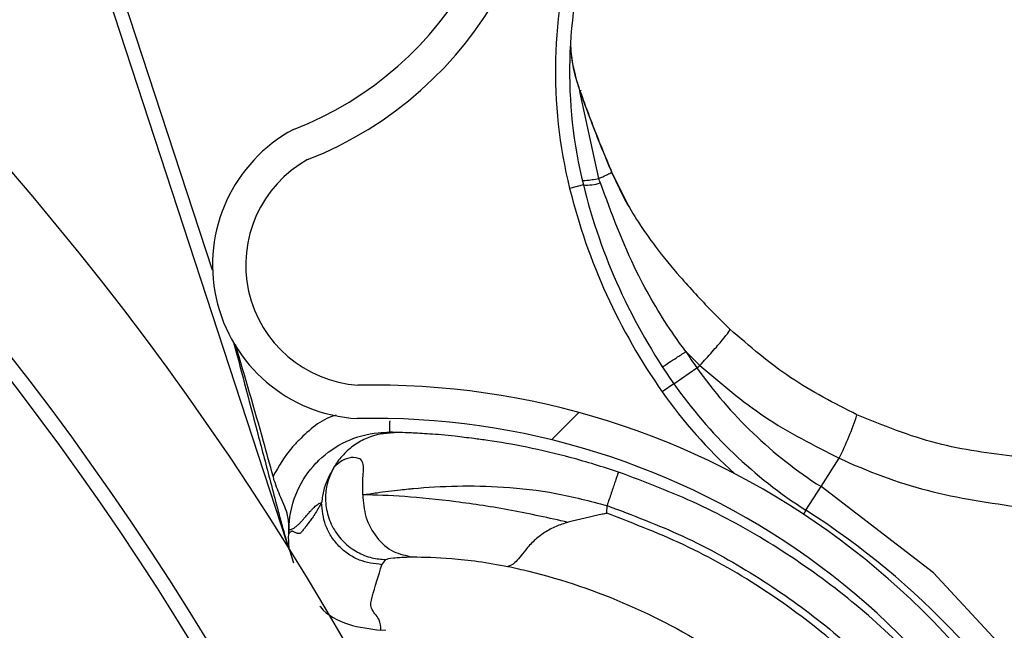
# Model space of a CAD drawing. Header units: inches. Extents: x 170 to 284, y 215 to 248.
# Tile 693 of 1056: x 211.2815 to 211.353, y 244.6216 to 244.6659. Entities that reach past the tile are written whole.
import ezdxf

# ---------------------------------------------------------------- set-up
doc = ezdxf.new("R2010")
doc.units = ezdxf.units.IN
doc.header["$LTSCALE"] = 0.25
doc.header["$MEASUREMENT"] = 0
doc.layers.add('ANNOTATIONS', color=1, linetype='Continuous')
doc.layers.add('LH FRONT OF HOOD', color=7, linetype='Continuous')
doc.styles.add('ARIAL', font='arial.ttf', dxfattribs={"height": 0.09375})
doc.dimstyles.new('STANDARD$0', dxfattribs={"dimtxt": 0.09375, "dimasz": 0.09375, "dimexe": 0.03125, "dimexo": 0.046875, "dimgap": 0.09, "dimtad": 0, "dimtih": 1, "dimtoh": 1, "dimdec": 4, "dimzin": 0, "dimdsep": 46, "dimtxsty": 'ARIAL', "dimcen": 0.09, "dimadec": 0, "dimazin": 0, "dimtfac": 1, "dimtdec": 4, "dimtofl": 0, "dimtmove": 0, "dimatfit": 1, "dimfxl": 1, "dimtolj": 1, "dimtzin": 0, "dimarcsym": 0})
pattern_1 = [(45, (200.7563139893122, 238.187647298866), (-0.03026527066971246, 0.03026527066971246), [])]

# ---------------------------------------------------------------- blocks, each defined once
blk = doc.blocks.new('*D61')
at = {"layer": 'ANNOTATIONS', "color": 0, "lineweight": -2, "transparency": 16777216}
for p, q in [((210.6277843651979, 245.3460056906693), (210.6277843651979, 246.0798826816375)), ((212.2068141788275, 244.6826057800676), (212.2068141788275, 246.0798826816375)), ((210.7215343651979, 246.0486326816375), (211.1070251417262, 246.0486326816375)), ((212.1130641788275, 246.0486326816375), (211.7275734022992, 246.0486326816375))]:
    blk.add_line(p, q, dxfattribs=at)
at = {"layer": 'ANNOTATIONS', "color": 0, "transparency": 16777216}
for points in [[(210.7215343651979, 246.0642576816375), (210.7215343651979, 246.0330076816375), (210.6277843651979, 246.0486326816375)], [(212.1130641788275, 246.0642576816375), (212.1130641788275, 246.0330076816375), (212.2068141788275, 246.0486326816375)]]:
    blk.add_solid(points, dxfattribs=at)
at = {"layer": 'defpoints', "color": 0, "transparency": 16777216}
for p in [(212.2068141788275, 246.0486326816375), (210.6277843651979, 245.2991306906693), (212.2068141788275, 244.6357307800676)]:
    blk.add_point(p, dxfattribs=at)
at = {"layer": 'ANNOTATIONS', "color": 0, "transparency": 16777216, "insert": (211.4172992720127, 246.0486326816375), "char_height": 0.09375, "attachment_point": 5, "style": 'ARIAL'}
blk.add_mtext('\\A1;DIM "A"', dxfattribs=at)

msp = doc.modelspace()

# ---------------------------------------------------------------- hatches: boundary and pattern name
at = {"layer": 'LH FRONT OF HOOD'}
h = msp.add_hatch(dxfattribs=at)
h.set_pattern_fill('ANSI31', color=256, scale=0.34241245, angle=2.8e-322, style=0)
h.set_pattern_definition([(45, (200.7896657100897, 238.187647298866), (-0.03026527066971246, 0.03026527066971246), [])])
edge = h.paths.add_edge_path(flags=0)
edge.add_arc((211.0763061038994, 244.0798696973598), 0.021400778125, 89.9999999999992, 390.52248781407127, ccw=False)
edge.add_line((211.0763061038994, 244.1012704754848), (211.1490687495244, 244.1012704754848))
edge.add_arc((211.1490687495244, 244.5121654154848), 0.4108949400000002, 270, 450.0000000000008)
edge.add_line((211.1490687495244, 244.9230603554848), (210.6654111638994, 244.9230603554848))
edge.add_arc((210.6654111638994, 244.9273405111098), 0.004280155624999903, 180.0000000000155, 269.9999999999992, ccw=False)
edge.add_line((210.6611310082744, 244.9273405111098), (210.6611310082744, 244.9701420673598))
edge.add_arc((210.6654111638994, 244.9701420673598), 0.004280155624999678, 360, 540, ccw=False)
edge.add_line((210.6696913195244, 244.9701420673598), (210.6696913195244, 244.9273405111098))
edge.add_line((210.6696913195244, 244.9273405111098), (210.6664589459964, 244.9273405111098))
edge.add_line((210.6664589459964, 244.9273405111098), (210.6664589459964, 244.9701420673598))
edge.add_arc((210.6654111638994, 244.9701420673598), 0.001047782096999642, 360, 540.0000000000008)
edge.add_line((210.6643633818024, 244.9701420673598), (210.6643633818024, 244.9273405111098))
edge.add_arc((210.6654111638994, 244.9273405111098), 0.001047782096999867, 180, 270)
edge.add_line((210.6654111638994, 244.9262927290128), (211.1490687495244, 244.9262927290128))
edge.add_arc((211.1490687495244, 244.5121654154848), 0.4141273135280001, 269.9999999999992, 450, ccw=False)
edge.add_line((211.1490687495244, 244.0980381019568), (211.0763061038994, 244.0980381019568))
edge.add_arc((211.0763061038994, 244.0798696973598), 0.018168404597, 450.0000000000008, 750.5224878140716)
edge.add_arc((211.0910543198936, 244.0885648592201), 0.001047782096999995, 390.5224878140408, 495.0000000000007)
edge.add_line((211.0903134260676, 244.0893057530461), (211.0816182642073, 244.0806105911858))
edge.add_line((211.0816182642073, 244.0806105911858), (211.0793326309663, 244.0828962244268))
edge.add_line((211.0793326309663, 244.0828962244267), (211.0880277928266, 244.091591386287))
edge.add_arc((211.0910543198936, 244.0885648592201), 0.004280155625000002, 390.522487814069, 495.0000000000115, ccw=False)
h = msp.add_hatch(dxfattribs=at)
h.set_pattern_fill('ANSI31', color=256, scale=0.34241245, style=0)
h.set_pattern_definition(pattern_1)
edge = h.paths.add_edge_path(flags=0)
edge.add_line((211.1157170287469, 244.9187801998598), (210.7733045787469, 244.9187801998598))
edge.add_line((210.7733045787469, 244.9187801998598), (210.7733045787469, 244.9230603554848))
edge.add_line((210.7733045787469, 244.9230603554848), (211.1157170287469, 244.9230603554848))
edge.add_arc((211.1157170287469, 244.5121654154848), 0.4108949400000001, 269.9999999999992, 450, ccw=False)
edge.add_line((211.1157170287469, 244.1012704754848), (211.0429543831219, 244.1012704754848))
edge.add_line((211.0429543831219, 244.1012704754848), (211.0429543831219, 244.1055506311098))
edge.add_line((211.0429543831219, 244.1055506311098), (211.1157170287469, 244.1055506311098))
edge.add_arc((211.1157170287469, 244.5121654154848), 0.406614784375, 270, 450.0000000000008)
h = msp.add_hatch(dxfattribs=at)
h.set_pattern_fill('ANSI32', color=256, scale=0.34241245, angle=2.8e-322, style=0)
h.set_pattern_definition([(45, (200.7563139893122, 238.187647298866), (-0.09079581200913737, 0.09079581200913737), []), (45, (200.8168445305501, 238.187647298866), (-0.09079581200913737, 0.09079581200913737), [])])
edge = h.paths.add_edge_path(flags=0)
edge.add_arc((211.115717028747, 244.5121654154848), 0.2182879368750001, 180, 540, ccw=False)
edge = h.paths.add_edge_path(flags=0)
edge.add_arc((211.115717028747, 244.5121654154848), 0.2097276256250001, 180, 540, ccw=False)
h = msp.add_hatch(dxfattribs=at)
h.set_pattern_fill('ANSI31', color=256, scale=0.34241245, angle=2.8e-322, style=0)
h.set_pattern_definition(pattern_1)
edge = h.paths.add_edge_path(flags=0)
edge.add_arc((211.3040220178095, 244.6763687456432), 0.001712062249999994, 288.1322229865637, 310.3426432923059)
edge.add_line((211.3051303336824, 244.6750638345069), (211.3066930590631, 244.6732239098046))
edge.add_arc((211.3040220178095, 244.6763687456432), 0.004126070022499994, 288.1322229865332, 310.3426432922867, ccw=False)
edge.add_arc((211.3012513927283, 244.6848293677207), 0.01302879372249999, 239.6083903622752, 288.1322229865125, ccw=False)
edge.add_arc((211.3043060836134, 244.6891445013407), 0.01830194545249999, 198.1322229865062, 238.19359599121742, ccw=False)
edge.add_arc((211.2980907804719, 244.687109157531), 0.01176186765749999, 130.2730806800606, 198.1322229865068, ccw=False)
edge.add_arc((211.3012833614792, 244.6847317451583), 0.01566536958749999, 433.3892910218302, 493.5630227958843, ccw=False)
edge.add_arc((211.2988301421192, 244.6753891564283), 0.02532140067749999, 410.98647118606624, 434.1131563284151, ccw=False)
edge.add_arc((211.3045928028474, 244.6839779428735), 0.01504902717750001, 370.2879413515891, 407.4468726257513, ccw=False)
edge.add_arc((211.2923648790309, 244.6813788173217), 0.02754708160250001, 291.4407261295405, 371.0647967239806, ccw=False)
edge.add_arc((211.306687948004, 244.6480931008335), 0.008748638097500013, 479.0908419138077, 626.0736552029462)
edge.add_arc((211.3072194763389, 244.5826556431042), 0.05672062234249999, 377.70285871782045, 451.14212272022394, ccw=False)
edge.add_arc((211.1571233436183, 244.5322421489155), 0.2150521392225, 361.5582505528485, 378.3382766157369, ccw=False)
edge.add_arc((211.3432486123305, 244.5383187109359), 0.02884824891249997, 303.2910664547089, 359.5459797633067, ccw=False)
edge.add_arc((211.3766896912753, 244.4918731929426), 0.0284373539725, 488.2528168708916, 541.8512905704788)
edge.add_arc((211.3631868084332, 244.491847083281), 0.01494630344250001, 183.423663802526, 238.6794151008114)
edge.add_arc((211.365876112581, 244.4946373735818), 0.0187470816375, 236.0900975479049, 269.5718389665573)
edge.add_arc((211.3652634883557, 244.4893564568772), 0.0134739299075, 272.0097804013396, 310.4058687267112)
edge.add_arc((211.3698885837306, 244.4834848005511), 0.006011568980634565, 313.1147555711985, 333.8497966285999)
edge.add_arc((211.3583227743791, 244.4873357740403), 0.01816498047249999, 339.0314830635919, 378.1322229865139)
edge.add_arc((211.3651888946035, 244.4895842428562), 0.01094007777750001, 378.1322229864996, 468.1322229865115)
edge.add_arc((211.3623649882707, 244.4982075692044), 0.001866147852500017, 468.1322229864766, 483.774469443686)
edge.add_line((211.3613275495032, 244.4997587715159), (211.3599855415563, 244.5017653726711))
edge.add_arc((211.3623649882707, 244.4982075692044), 0.004280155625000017, 468.13222298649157, 483.7744694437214, ccw=False)
edge.add_arc((211.3651888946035, 244.4895842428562), 0.01335408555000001, 378.1322229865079, 468.13222298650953, ccw=False)
edge.add_arc((211.3583227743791, 244.4873357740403), 0.020578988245, 338.7435812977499, 378.13222298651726, ccw=False)
edge.add_arc((211.3698885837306, 244.4834848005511), 0.008425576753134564, 312.7098901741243, 334.631933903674, ccw=False)
edge.add_arc((211.3652634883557, 244.4893564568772), 0.01588793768, 271.82252524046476, 310.60280367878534, ccw=False)
edge.add_arc((211.365876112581, 244.4946373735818), 0.02116108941, 236.2367537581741, 269.7093947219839, ccw=False)
edge.add_arc((211.3631868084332, 244.491847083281), 0.01736031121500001, 183.3124711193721, 238.498076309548, ccw=False)
edge.add_arc((211.3766896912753, 244.4918731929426), 0.030851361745, 128.0503802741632, 181.9117605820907, ccw=False)
edge.add_arc((211.3432486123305, 244.5383187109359), 0.02643424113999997, 303.0739325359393, 359.4558360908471)
edge.add_arc((211.1571233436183, 244.5322421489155), 0.21263813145, 361.5698914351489, 378.3419125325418)
edge.add_arc((211.3072194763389, 244.5826556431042), 0.05430661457, 377.6888496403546, 451.2467578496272)
edge.add_arc((211.306687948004, 244.6480931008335), 0.01116264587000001, 118.193261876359, 266.66131017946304, ccw=False)
edge.add_arc((211.2923648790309, 244.6813788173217), 0.02513307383, 291.1036231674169, 371.1028807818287)
edge.add_arc((211.3045928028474, 244.6839779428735), 0.01263501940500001, 370.2152702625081, 407.1149197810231)
edge.add_arc((211.2988301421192, 244.6753891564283), 0.022907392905, 411.1765293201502, 434.1519381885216)
edge.add_arc((211.3012833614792, 244.6847317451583), 0.01325136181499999, 433.3244634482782, 493.8674727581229)
edge.add_arc((211.2980907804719, 244.687109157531), 0.009347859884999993, 489.8547471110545, 558.132222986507)
edge.add_arc((211.3043060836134, 244.6891445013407), 0.01588793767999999, 198.1322229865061, 238.0844018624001)
edge.add_arc((211.3012513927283, 244.6848293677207), 0.01061478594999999, 239.7667243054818, 288.1322229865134)

# ---------------------------------------------------------------- linework, layer by layer
for p, q in [((211.2864952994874, 244.672019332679), (211.3009347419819, 244.6279257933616)), ((211.2955313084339, 244.6477269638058), (211.2879783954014, 244.6707911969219)), ((211.3235882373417, 244.654373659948), (211.3222037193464, 244.6606904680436)), ((211.3244474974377, 244.6549667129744), (211.3245128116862, 244.6548120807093)), ((211.3256841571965, 244.6524975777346), (211.3245348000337, 244.6548350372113)), ((211.322458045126, 244.653899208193), (211.321460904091, 244.6536523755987)), ((211.3331015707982, 244.643432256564), (211.3317429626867, 244.6447813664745)), ((211.3299042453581, 244.6418072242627), (211.3309227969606, 244.6407984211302)), ((211.3290313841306, 244.6394700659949), (211.3306954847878, 244.6406387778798)), ((211.3306954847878, 244.6406387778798), (211.3309227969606, 244.6407984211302)), ((211.3290313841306, 244.6394700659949), (211.3281907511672, 244.6388796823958)), ((211.3397205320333, 244.6320028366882), (211.3410393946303, 244.6340685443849)), ((211.338626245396, 244.6302888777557), (211.3397205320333, 244.6320028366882)), ((211.324168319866, 244.63007296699), (211.3241770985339, 244.6306322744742)), ((211.338626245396, 244.6302888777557), (211.3384461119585, 244.6300067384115)), ((211.3010674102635, 244.6285795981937), (211.3010720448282, 244.6288748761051)), ((211.3011070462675, 244.6273996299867), (211.3014124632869, 244.6264752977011)), ((211.3078298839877, 244.626340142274), (211.3081146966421, 244.6267092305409)), ((211.3081146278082, 244.6215717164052), (211.3077605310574, 244.6215860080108))]:
    msp.add_line(p, q, dxfattribs=at)
at = {"layer": 'LH FRONT OF HOOD', "flags": 128}
for points in [[(211.3222142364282, 244.6607661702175), (211.3222429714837, 244.6607676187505), (211.3222636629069, 244.6607656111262), (211.3222757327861, 244.6607602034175), (211.3222788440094, 244.6607515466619), (211.3222729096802, 244.6607398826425), (211.3222580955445, 244.6607255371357), (211.3222348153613, 244.6607089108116), (211.3222037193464, 244.6606904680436)], [(211.3606193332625, 244.6090405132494), (211.3603025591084, 244.6097732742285), (211.3546782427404, 244.6184065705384), (211.3478856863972, 244.625741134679), (211.339720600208, 244.6320027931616), (211.3397205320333, 244.6320028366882), (211.3397205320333, 244.6320028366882)]]:
    msp.add_lwpolyline(points, dxfattribs=at)
at = {"layer": 'LH FRONT OF HOOD'}
for radius in [0.218287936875, 0.2097276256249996, 0.20865758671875]:
    msp.add_circle((211.1157170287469, 244.5121654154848), radius, dxfattribs=at)
for centre, radius, start, end in [((211.1157170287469, 244.5121654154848), 0.4141273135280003, 270, 90), ((211.1157170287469, 244.5121654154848), 0.4108949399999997, 270, 90), ((211.1157170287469, 244.5121654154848), 0.406614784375, 270, 90), ((211.2923648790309, 244.6813788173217), 0.02513307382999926, 291.1036231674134, 11.10288078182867), ((211.2923648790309, 244.6813788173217), 0.02754708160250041, 291.4407261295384, 11.06479672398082), ((211.3556960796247, 244.6621269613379), 0.03526848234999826, 163.1873466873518, 193.9035266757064), ((211.3556960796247, 244.6621269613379), 0.03424124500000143, 163.1873466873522, 193.9035266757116), ((211.306687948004, 244.6480931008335), 0.01116264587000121, 118.1932618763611, 266.6613101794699), ((211.306687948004, 244.6480931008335), 0.008748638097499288, 119.0908419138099, 266.0736552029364), ((211.3243829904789, 244.6551326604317), 0.0001780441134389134, 291.2420585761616, 308.2029868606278), ((211.3244887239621, 244.6549598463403), 3.319259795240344e-05, 82.42115495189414, 120.4196310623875), ((211.3226591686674, 244.657394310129), 0.003500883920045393, 266.7065808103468, 287.1748410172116), ((211.3643379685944, 244.6642661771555), 0.04314396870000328, 193.90352667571, 215.0806904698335), ((211.3643379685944, 244.6642661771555), 0.04417120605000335, 193.9035266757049, 215.0806904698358), ((211.3643379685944, 244.6642661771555), 0.04111046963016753, 213.1127194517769, 215.0806904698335), ((211.3570524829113, 244.659149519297), 0.03220774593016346, 215.0806904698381, 237.4435769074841), ((211.3072194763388, 244.5826556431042), 0.05672062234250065, 17.70285871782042, 91.14212272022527), ((211.3570524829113, 244.659149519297), 0.03526848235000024, 215.0806904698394, 227.9708839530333), ((211.3570524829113, 244.659149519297), 0.0342412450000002, 215.0806904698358, 237.4435769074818), ((211.3072194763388, 244.5826556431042), 0.05430661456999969, 17.6888496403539, 91.2467578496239), ((211.3203996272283, 244.644355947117), 0.02306145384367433, 333.5071276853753, 341.9708360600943), ((211.307485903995, 244.5815143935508), 0.05786770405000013, 29.025885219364, 57.44357690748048)]:
    msp.add_arc(centre, radius, start, end, dxfattribs=at)
for points, knots in [([(211.3215276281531, 244.6643585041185), (211.3215303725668, 244.6641199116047), (211.3215404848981, 244.6632407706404), (211.3218308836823, 244.6619285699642), (211.3221248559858, 244.6609523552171), (211.3222037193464, 244.6606904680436)], [0, 0, 0, 0, 0.2141804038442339, 0.7891897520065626, 1, 1, 1, 1]), ([(211.3222142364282, 244.6607661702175), (211.3221217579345, 244.661031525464), (211.3218367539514, 244.6618493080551), (211.3216979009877, 244.6626598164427), (211.3216041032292, 244.6632073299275)], [0, 0, 0, 0, 0.3244814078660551, 1, 1, 1, 1]), ([(211.3222037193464, 244.6606904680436), (211.3226682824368, 244.659443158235), (211.3233796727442, 244.6575331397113), (211.3241724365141, 244.6556277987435), (211.3244474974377, 244.6549667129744)], [0, 0, 0, 0, 0.6530354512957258, 1, 1, 1, 1]), ([(211.3244719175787, 244.6549884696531), (211.3241908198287, 244.655655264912), (211.3233830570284, 244.6575713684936), (211.3226755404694, 244.6595052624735), (211.3222142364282, 244.6607661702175)], [0, 0, 0, 0, 0.3479954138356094, 1, 1, 1, 1]), ([(211.3235882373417, 244.654373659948), (211.3236380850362, 244.6543964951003), (211.3238685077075, 244.6545020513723), (211.3242011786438, 244.6546580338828), (211.3244187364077, 244.6547655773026), (211.3245128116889, 244.6548120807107)], [0, 0, 0, 0, 0.1354579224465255, 0.6261588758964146, 1, 1, 1, 1]), ([(211.3245348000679, 244.6548350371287), (211.3245423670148, 244.6548371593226), (211.3245577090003, 244.6548414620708), (211.3245595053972, 244.6548386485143), (211.3245462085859, 244.6548294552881), (211.3245238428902, 244.6548178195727), (211.3245128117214, 244.6548120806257)], [0, 0, 0, 0, 0.2466091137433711, 0.5000000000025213, 0.7533908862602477, 1, 1, 1, 1]), ([(211.3245128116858, 244.6548120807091), (211.3248062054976, 244.654177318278), (211.3253862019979, 244.652922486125), (211.3264699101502, 244.6511391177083), (211.3278188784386, 244.6492199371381), (211.3295912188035, 244.6470604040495), (211.3309840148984, 244.6455848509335), (211.3317426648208, 244.6447811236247)], [0, 0, 0, 0, 0.1627420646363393, 0.3217171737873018, 0.4905672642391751, 0.7225142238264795, 1, 1, 1, 1]), ([(211.323692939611, 244.6540495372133), (211.3236578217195, 244.6541574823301), (211.3236226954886, 244.6542654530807), (211.3235882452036, 244.6543736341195), (211.3235882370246, 244.6543736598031)], [0, 0, 0, 0, 0.9997625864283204, 1, 1, 1, 1]), ([(211.3299047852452, 244.6418066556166), (211.3299047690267, 244.6418066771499), (211.3295587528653, 244.6422660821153), (211.3282468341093, 244.6441081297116), (211.3259059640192, 244.6480848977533), (211.324505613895, 244.651859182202), (211.323692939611, 244.6540495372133)], [0, 0, 0, 0, 5.869764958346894e-06, 0.1252288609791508, 0.4923383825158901, 1, 1, 1, 1]), ([(211.3309227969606, 244.6407984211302), (211.331230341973, 244.6411371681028), (211.3318633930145, 244.6418344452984), (211.3325915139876, 244.6426854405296), (211.3330598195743, 244.6432807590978), (211.3330879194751, 244.643382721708), (211.3331015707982, 244.643432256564)], [0, 0, 0, 0, 0.2429069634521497, 0.499999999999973, 0.7570930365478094, 1, 1, 1, 1]), ([(211.3423287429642, 244.6372184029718), (211.3406861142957, 244.6380555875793), (211.3373571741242, 244.6397522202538), (211.334532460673, 244.6421948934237), (211.3331015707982, 244.643432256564)], [0, 0, 0, 0, 0.4934389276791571, 1, 1, 1, 1]), ([(211.2970624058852, 244.6424635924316), (211.2976674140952, 244.6401771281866), (211.2985811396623, 244.63672395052), (211.2996611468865, 244.6326399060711), (211.3002223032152, 244.630497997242), (211.3005317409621, 244.6293361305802), (211.3007108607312, 244.6287027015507), (211.3008115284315, 244.6283536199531), (211.3008676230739, 244.628161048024), (211.3008987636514, 244.6280543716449), (211.3009172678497, 244.627990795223), (211.3009279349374, 244.6279538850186), (211.3009343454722, 244.6279312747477), (211.3009372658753, 244.6279206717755), (211.3009385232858, 244.6279155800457), (211.3009384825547, 244.6279149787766), (211.3009373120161, 244.6279180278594), (211.3009357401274, 244.627922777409), (211.3009347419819, 244.6279257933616)], [0, 0, 0, 0, 0.468136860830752, 0.7070129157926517, 0.837132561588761, 0.9079072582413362, 0.9470740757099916, 0.9687898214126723, 0.9808770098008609, 0.9876679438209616, 0.9915546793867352, 0.9947708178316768, 0.9959953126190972, 0.9972287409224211, 0.9978484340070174, 0.9984730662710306, 0.9990304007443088, 1, 1, 1, 1]), ([(211.2999252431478, 244.6327576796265), (211.2996943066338, 244.6336023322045), (211.2988207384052, 244.6367974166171), (211.2978847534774, 244.6399748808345), (211.2971962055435, 244.642312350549)], [0, 0, 0, 0, 0.2643600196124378, 0.9999999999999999, 0.9999999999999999, 0.9999999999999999, 0.9999999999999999]), ([(211.3309227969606, 244.6407984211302), (211.3324520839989, 244.6394899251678), (211.3355508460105, 244.636838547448), (211.3391941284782, 244.6349998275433), (211.3410393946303, 244.6340685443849)], [0, 0, 0, 0, 0.4935154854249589, 1, 1, 1, 1]), ([(211.3045046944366, 244.6371840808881), (211.3044605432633, 244.6371723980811), (211.3034153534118, 244.6368958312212), (211.3023511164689, 244.6359425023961), (211.3008772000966, 244.6344311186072), (211.3003368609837, 244.6334812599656), (211.2999252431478, 244.6327576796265)], [0, 0, 0, 0, 0.02109882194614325, 0.4994719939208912, 0.6187093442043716, 1, 1, 1, 1]), ([(211.3083939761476, 244.6367806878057), (211.30839268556, 244.636702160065), (211.3083876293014, 244.6363945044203), (211.308381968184, 244.6360500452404), (211.308380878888, 244.635983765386), (211.3083803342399, 244.6359506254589)], [0, 0, 0, 0, 0.1462931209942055, 0.5731465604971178, 0.9999999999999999, 0.9999999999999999, 0.9999999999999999, 0.9999999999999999]), ([(211.3539408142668, 244.6341705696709), (211.3519839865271, 244.6344159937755), (211.3480020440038, 244.6349154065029), (211.3442413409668, 244.6364420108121), (211.3423287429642, 244.6372184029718)], [0, 0, 0, 0, 0.4914254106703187, 1, 1, 1, 1]), ([(211.3010720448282, 244.628874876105), (211.3010720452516, 244.6288749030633), (211.3010856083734, 244.629738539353), (211.301418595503, 244.6314170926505), (211.3024130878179, 244.6330447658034), (211.3036569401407, 244.6343603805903), (211.3051786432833, 244.6354104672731), (211.3070317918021, 244.635912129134), (211.3081089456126, 244.6359550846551), (211.3083803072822, 244.6359506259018), (211.3083803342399, 244.6359506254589)], [0, 0, 0, 0, 7.189415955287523e-06, 0.2303203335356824, 0.4448965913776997, 0.4983905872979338, 0.7130087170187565, 0.9276298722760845, 0.9999928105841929, 1, 1, 1, 1]), ([(211.3089059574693, 244.6359394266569), (211.3087525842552, 244.6359432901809), (211.3084458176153, 244.635951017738), (211.308625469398, 244.6359457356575), (211.308810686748, 244.6359422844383), (211.3085237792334, 244.6359478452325), (211.3083803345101, 244.6359506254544)], [0, 0, 0, 0, 0.2534336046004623, 0.5069006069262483, 0.7534658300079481, 1, 1, 1, 1]), ([(211.3089059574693, 244.6359394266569), (211.3082545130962, 244.6358869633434), (211.3072520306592, 244.6358062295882), (211.3060329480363, 244.635189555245), (211.3051924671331, 244.6345393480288), (211.3046617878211, 244.6339175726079), (211.3044210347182, 244.6335324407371), (211.304368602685, 244.6334485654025)], [0, 0, 0, 0, 0.3580314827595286, 0.5509607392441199, 0.7480445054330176, 0.9451282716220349, 1, 1, 1, 1]), ([(211.3144974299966, 244.6354907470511), (211.3140378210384, 244.6355516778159), (211.3127790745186, 244.6357185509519), (211.3112337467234, 244.6358324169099), (211.3098895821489, 244.6359091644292), (211.3090909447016, 244.6359345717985), (211.3089672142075, 244.6359378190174), (211.3089059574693, 244.6359394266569)], [0, 0, 0, 0, 0.1282528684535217, 0.3512504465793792, 0.5733912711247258, 0.7887937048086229, 1, 1, 1, 1]), ([(211.3250035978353, 244.6330637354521), (211.3238506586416, 244.6334304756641), (211.3215733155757, 244.6341548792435), (211.318340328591, 244.634888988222), (211.3159455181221, 244.6353170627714), (211.3148292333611, 244.6354509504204), (211.3144974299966, 244.6354907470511)], [0, 0, 0, 0, 0.3013203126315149, 0.5951829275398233, 0.8796725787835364, 1, 1, 1, 1]), ([(211.3064356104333, 244.6314157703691), (211.3064326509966, 244.6318044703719), (211.3064285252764, 244.6323463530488), (211.306481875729, 244.6329924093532), (211.3065033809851, 244.6334549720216), (211.306424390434, 244.6338968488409), (211.3060378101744, 244.6341506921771), (211.3051273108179, 244.6341052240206), (211.3046718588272, 244.6337110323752), (211.3043686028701, 244.6334485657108)], [0, 0, 0, 0, 0.1001269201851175, 0.1395859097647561, 0.1897135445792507, 0.2582342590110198, 0.3697357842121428, 0.5803479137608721, 1, 1, 1, 1]), ([(211.3410393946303, 244.6340685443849), (211.341039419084, 244.6340685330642), (211.3430997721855, 244.6331147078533), (211.3474542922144, 244.63146752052), (211.3519971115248, 244.6308256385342), (211.354306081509, 244.6304993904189)], [0, 0, 0, 0, 5.836249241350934e-06, 0.4917349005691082, 1, 1, 1, 1]), ([(211.3043686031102, 244.6334485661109), (211.3041214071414, 244.6330034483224), (211.3036973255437, 244.6322398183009), (211.3035243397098, 244.6314255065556), (211.3034706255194, 244.63103191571), (211.3034587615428, 244.6309215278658), (211.3034555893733, 244.630893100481), (211.3034545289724, 244.6308835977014)], [0, 0, 0, 0, 0.5022803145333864, 0.8616962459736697, 0.9584272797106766, 0.9861029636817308, 1, 1, 1, 1]), ([(211.3043686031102, 244.6334485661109), (211.3042130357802, 244.6331444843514), (211.3038848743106, 244.6325030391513), (211.3036919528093, 244.631376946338), (211.3037895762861, 244.6301594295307), (211.3042438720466, 244.6289698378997), (211.3050144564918, 244.6279558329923), (211.3059972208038, 244.6272296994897), (211.307055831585, 244.6267983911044), (211.3077741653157, 244.6267379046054), (211.3081146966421, 244.6267092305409)], [0, 0, 0, 0, 0.1098512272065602, 0.231725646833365, 0.36317767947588, 0.4999999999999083, 0.6368223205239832, 0.7682743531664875, 0.8901487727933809, 1, 1, 1, 1]), ([(211.3010736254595, 244.629113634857), (211.3010546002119, 244.6293787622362), (211.3010057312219, 244.6300597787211), (211.3005405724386, 244.6311006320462), (211.3001057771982, 244.6321212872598), (211.2999540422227, 244.6326561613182), (211.2999252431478, 244.6327576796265)], [0, 0, 0, 0, 0.2412678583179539, 0.6197299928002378, 0.9278253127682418, 1, 1, 1, 1]), ([(211.3250035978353, 244.6330637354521), (211.3249925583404, 244.6330312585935), (211.3249755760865, 244.6329812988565), (211.3248725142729, 244.6326781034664), (211.3247658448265, 244.6323642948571), (211.3246334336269, 244.6319747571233), (211.324441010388, 244.6314086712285), (211.3242810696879, 244.6309381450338), (211.3241770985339, 244.6306322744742)], [0, 0, 0, 0, 0.2394567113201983, 0.3683605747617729, 0.4999999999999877, 0.631639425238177, 0.76054328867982, 1, 1, 1, 1]), ([(211.3564771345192, 244.6051730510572), (211.3556168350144, 244.6068587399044), (211.3538069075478, 244.6104051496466), (211.3502718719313, 244.6153610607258), (211.3461111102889, 244.6200547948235), (211.3414309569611, 244.6242369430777), (211.3363066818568, 244.6278353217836), (211.3308321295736, 244.6308635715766), (211.3269441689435, 244.6323312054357), (211.3250035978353, 244.6330637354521)], [0, 0, 0, 0, 0.1313887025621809, 0.2764200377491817, 0.4215581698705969, 0.5666389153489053, 0.7114924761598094, 0.8559992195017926, 1, 1, 1, 1]), ([(211.3064361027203, 244.6314125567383), (211.3067757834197, 244.6314637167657), (211.3075871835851, 244.6315859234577), (211.3087526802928, 244.6317275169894), (211.3096827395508, 244.6318281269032), (211.3109651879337, 244.6319555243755), (211.3131659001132, 244.6320879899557), (211.3166896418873, 244.6320251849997), (211.3204140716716, 244.6316115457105), (211.3229403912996, 244.6309541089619), (211.3241770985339, 244.6306322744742)], [0, 0, 0, 0, 0.08980644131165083, 0.2145219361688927, 0.2531624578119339, 0.275966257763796, 0.4628905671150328, 0.6373953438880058, 0.8224944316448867, 1, 1, 1, 1]), ([(211.3064349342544, 244.6314137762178), (211.3064788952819, 244.6308704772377), (211.3065702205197, 244.6297418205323), (211.3073892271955, 244.6282606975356), (211.308599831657, 244.6271965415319), (211.3095655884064, 244.6270020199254), (211.3100307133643, 244.6269083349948)], [0, 0, 0, 0, 0.2405618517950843, 0.4997464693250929, 0.7590693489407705, 1, 1, 1, 1]), ([(211.32134946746, 244.6294134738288), (211.3199667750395, 244.6297203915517), (211.3171267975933, 244.6303507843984), (211.3130579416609, 244.630947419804), (211.3092480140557, 244.6313392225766), (211.3073894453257, 244.6313863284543), (211.3064354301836, 244.6314105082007)], [0, 0, 0, 0, 0.2305257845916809, 0.4734878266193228, 0.7297379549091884, 1, 1, 1, 1]), ([(211.3034495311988, 244.6308582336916), (211.3033812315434, 244.630731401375), (211.3032364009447, 244.6304624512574), (211.3030076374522, 244.6300908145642), (211.3028170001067, 244.6298040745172), (211.3026714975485, 244.6295967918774), (211.3025781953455, 244.6294672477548), (211.3024821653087, 244.6293372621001), (211.3023834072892, 244.6292068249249), (211.3022769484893, 244.6290694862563), (211.3021665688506, 244.6289307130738), (211.3020667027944, 244.6288065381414), (211.3019916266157, 244.6287176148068), (211.3019378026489, 244.6286549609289), (211.3018855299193, 244.6286168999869), (211.3018240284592, 244.6285956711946), (211.3017514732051, 244.6285943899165), (211.3016669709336, 244.6286158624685), (211.3015734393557, 244.6286636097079), (211.3014861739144, 244.6287035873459), (211.3014178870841, 244.6287341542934), (211.3013735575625, 244.6287520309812), (211.3013352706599, 244.6287661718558), (211.3012926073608, 244.6287654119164), (211.3012402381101, 244.6287509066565), (211.3011827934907, 244.6287140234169), (211.3011252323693, 244.6286588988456), (211.3010866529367, 244.6286051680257), (211.3010673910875, 244.628578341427)], [0, 0, 0, 0, 0.08480730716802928, 0.1798353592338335, 0.2850849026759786, 0.3228266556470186, 0.3617275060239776, 0.4017874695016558, 0.4430065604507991, 0.4853847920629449, 0.5351510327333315, 0.5813528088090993, 0.6105805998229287, 0.6293562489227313, 0.6489120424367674, 0.6766412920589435, 0.707547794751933, 0.7416323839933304, 0.7850907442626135, 0.8280699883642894, 0.8539878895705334, 0.8729964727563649, 0.885095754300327, 0.9032140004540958, 0.9275168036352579, 0.951748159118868, 0.9759089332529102, 1, 1, 1, 1]), ([(211.3010720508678, 244.6288752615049), (211.3011236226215, 244.6288827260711), (211.3012290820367, 244.6288979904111), (211.3013915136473, 244.6289705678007), (211.3015584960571, 244.6290771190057), (211.3017253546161, 244.6292166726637), (211.3018886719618, 244.629376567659), (211.3020480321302, 244.6295478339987), (211.3022221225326, 244.6297465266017), (211.3023901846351, 244.6299426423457), (211.3025412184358, 244.6301163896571), (211.3026689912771, 244.6302600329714), (211.3027923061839, 244.6303908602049), (211.302923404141, 244.6305196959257), (211.3030553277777, 244.6306356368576), (211.3031887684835, 244.63073365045), (211.303321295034, 244.6308118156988), (211.303407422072, 244.6308429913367), (211.3034495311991, 244.6308582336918)], [0, 0, 0, 0, 0.0657809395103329, 0.1345158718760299, 0.2062058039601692, 0.2771302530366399, 0.3450539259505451, 0.411816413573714, 0.4774590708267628, 0.5636721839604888, 0.6227800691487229, 0.6670965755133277, 0.724168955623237, 0.7778304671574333, 0.8321346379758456, 0.8905164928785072, 0.9464714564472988, 1, 1, 1, 1]), ([(211.3078298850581, 244.6263401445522), (211.3072714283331, 244.6264085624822), (211.306412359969, 244.6265138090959), (211.3053856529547, 244.6270845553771), (211.3046820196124, 244.6276694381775), (211.3041188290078, 244.6283904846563), (211.3035796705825, 244.629433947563), (211.3035007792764, 244.6302955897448), (211.3034494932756, 244.6308557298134)], [0, 0, 0, 0, 0.2394514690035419, 0.3683457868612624, 0.4999761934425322, 0.6316105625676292, 0.7605158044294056, 1, 1, 1, 1]), ([(211.3241770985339, 244.6306322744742), (211.326031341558, 244.6299330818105), (211.3297428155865, 244.6285335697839), (211.3349600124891, 244.6256408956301), (211.3398427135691, 244.6222142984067), (211.3442929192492, 244.6182271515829), (211.3482688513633, 244.6137677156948), (211.3516849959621, 244.6088717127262), (211.3545599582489, 244.6036442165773), (211.3559309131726, 244.5999216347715), (211.3566142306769, 244.5980662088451)], [0, 0, 0, 0, 0.1247413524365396, 0.2496837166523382, 0.3746881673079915, 0.4999855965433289, 0.6253465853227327, 0.7503062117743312, 0.8755465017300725, 1, 1, 1, 1]), ([(211.324168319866, 244.63007296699), (211.3241570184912, 244.6300706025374), (211.3240443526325, 244.6300470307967), (211.3230977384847, 244.6298466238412), (211.3221715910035, 244.6296257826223), (211.3213457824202, 244.6294288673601)], [0, 0, 0, 0, 0.01193493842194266, 0.1189819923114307, 1, 1, 1, 1]), ([(211.3566504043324, 244.5963128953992), (211.3556265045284, 244.5991736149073), (211.3535447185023, 244.6049900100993), (211.3486343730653, 244.6126281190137), (211.3426580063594, 244.6192643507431), (211.3364146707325, 244.6241437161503), (211.330168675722, 244.6277643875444), (211.326178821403, 244.6292994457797), (211.324168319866, 244.63007296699)], [0, 0, 0, 0, 0.1870908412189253, 0.3803918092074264, 0.5558755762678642, 0.7364481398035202, 0.8671952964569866, 1, 1, 1, 1]), ([(211.301058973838, 244.6285663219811), (211.3010589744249, 244.6285663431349), (211.3010639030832, 244.6287439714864), (211.3010687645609, 244.6289288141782), (211.3010736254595, 244.6291136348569)], [0, 0, 0, 0, 0.0001190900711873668, 1, 1, 1, 1]), ([(211.3010736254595, 244.6291136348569), (211.3010733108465, 244.6290422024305), (211.3010726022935, 244.6288813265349), (211.3010692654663, 244.6286874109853), (211.3010674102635, 244.6285795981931)], [0, 0, 0, 0, 0.4440219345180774, 1, 1, 1, 1]), ([(211.3213500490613, 244.6294134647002), (211.3210533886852, 244.6293253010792), (211.3204444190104, 244.6291443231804), (211.3196055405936, 244.6286736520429), (211.3188415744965, 244.6280753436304), (211.3180784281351, 244.6272150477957), (211.3174566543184, 244.6263610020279), (211.3171402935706, 244.6262615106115), (211.3169851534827, 244.6262127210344)], [0, 0, 0, 0, 0.1136768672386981, 0.2333502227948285, 0.3620694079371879, 0.5019163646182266, 0.755744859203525, 1, 1, 1, 1]), ([(211.3011002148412, 244.6274204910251), (211.3010938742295, 244.6274860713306), (211.3010635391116, 244.6277998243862), (211.3010464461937, 244.6282262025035), (211.3010589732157, 244.6285663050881), (211.301058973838, 244.6285663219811)], [0, 0, 0, 0, 0.2090106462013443, 0.9999607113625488, 1, 1, 1, 1]), ([(211.3009347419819, 244.6279257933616), (211.3009363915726, 244.6279207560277), (211.300946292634, 244.6278905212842), (211.3009790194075, 244.627790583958), (211.3010238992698, 244.6276535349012), (211.3010766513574, 244.6274924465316), (211.3010907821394, 244.627449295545), (211.3011002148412, 244.6274204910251)], [0, 0, 0, 0, 0.01571398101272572, 0.0943173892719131, 0.3218612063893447, 0.5473229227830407, 1, 1, 1, 1]), ([(211.3081146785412, 244.6267092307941), (211.3082317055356, 244.6267552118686), (211.3084655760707, 244.6268471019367), (211.3095042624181, 244.6268878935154), (211.3100231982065, 244.6269082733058)], [0, 0, 0, 0, 0.5003922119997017, 1, 1, 1, 1]), ([(211.3100319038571, 244.6269083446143), (211.3109146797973, 244.6268945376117), (211.3122543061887, 244.6268735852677), (211.3147822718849, 244.6266063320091), (211.3162485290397, 244.6263443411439), (211.3169851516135, 244.6262127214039)], [0, 0, 0, 0, 0.490198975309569, 0.7438846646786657, 1, 1, 1, 1]), ([(211.3077599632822, 244.6215772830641), (211.307751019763, 244.6218421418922), (211.3077331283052, 244.6223719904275), (211.3069098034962, 244.6231787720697), (211.3072472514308, 244.6244970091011), (211.3075801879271, 244.6255502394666), (211.3078298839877, 244.626340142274)], [0, 0, 0, 0, 0.1666800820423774, 0.3334425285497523, 0.5000945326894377, 0.9999999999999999, 0.9999999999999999, 0.9999999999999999, 0.9999999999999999]), ([(211.3169853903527, 244.6262138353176), (211.3174869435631, 244.6261016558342), (211.3204930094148, 244.625429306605), (211.3258612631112, 244.6235765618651), (211.3326708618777, 244.6199124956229), (211.3387502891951, 244.6151270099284), (211.3440870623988, 244.6092710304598), (211.3484001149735, 244.602397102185), (211.3504728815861, 244.5972590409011), (211.3512625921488, 244.5946218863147), (211.3512625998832, 244.5946218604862)], [0, 0, 0, 0, 0.03155846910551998, 0.1891461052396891, 0.3467338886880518, 0.5043277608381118, 0.6619226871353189, 0.8309600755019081, 0.9999983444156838, 1, 1, 1, 1]), ([(211.3033141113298, 244.6233317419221), (211.3033311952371, 244.6233104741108), (211.3038478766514, 244.6226672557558), (211.3053927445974, 244.6218746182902), (211.3069707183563, 244.6216764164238), (211.3077599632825, 244.6215772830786)], [0, 0, 0, 0, 0.01680484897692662, 0.5082416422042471, 1, 1, 1, 1])]:
    msp.add_open_spline(points, degree=3, knots=knots, dxfattribs=at)
for points in [[(211.3223722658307, 244.6542538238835), (211.3223913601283, 244.6542417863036), (211.3224295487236, 244.6542177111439), (211.3226866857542, 244.6542320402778), (211.3230663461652, 244.6542804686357), (211.3234142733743, 244.6543425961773), (211.3235882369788, 244.654373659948)], [(211.3282006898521, 244.6406971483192), (211.3282246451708, 244.6407127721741), (211.3282725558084, 244.6407440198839), (211.3286482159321, 244.6409890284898), (211.3291981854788, 244.6413477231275), (211.3296686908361, 244.6416545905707), (211.3299039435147, 244.6418080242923)]]:
    msp.add_open_spline(points, degree=3, dxfattribs=at)

# ---------------------------------------------------------------- dimensions: what is measured, and where the dimension line sits
at = {"layer": 'ANNOTATIONS'}
dim = msp.add_linear_dim(base=(212.2068141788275, 246.0486326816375), p1=(210.6277843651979, 245.2991306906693), p2=(212.2068141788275, 244.6357307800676), text='DIM "A"', dimstyle='STANDARD$0', dxfattribs=at)
dim.commit()
dim.dimension.update_dxf_attribs({"geometry": '*D61', "text_midpoint": (211.4172992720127, 246.0486326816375)})

doc.saveas('drawing.dxf')
